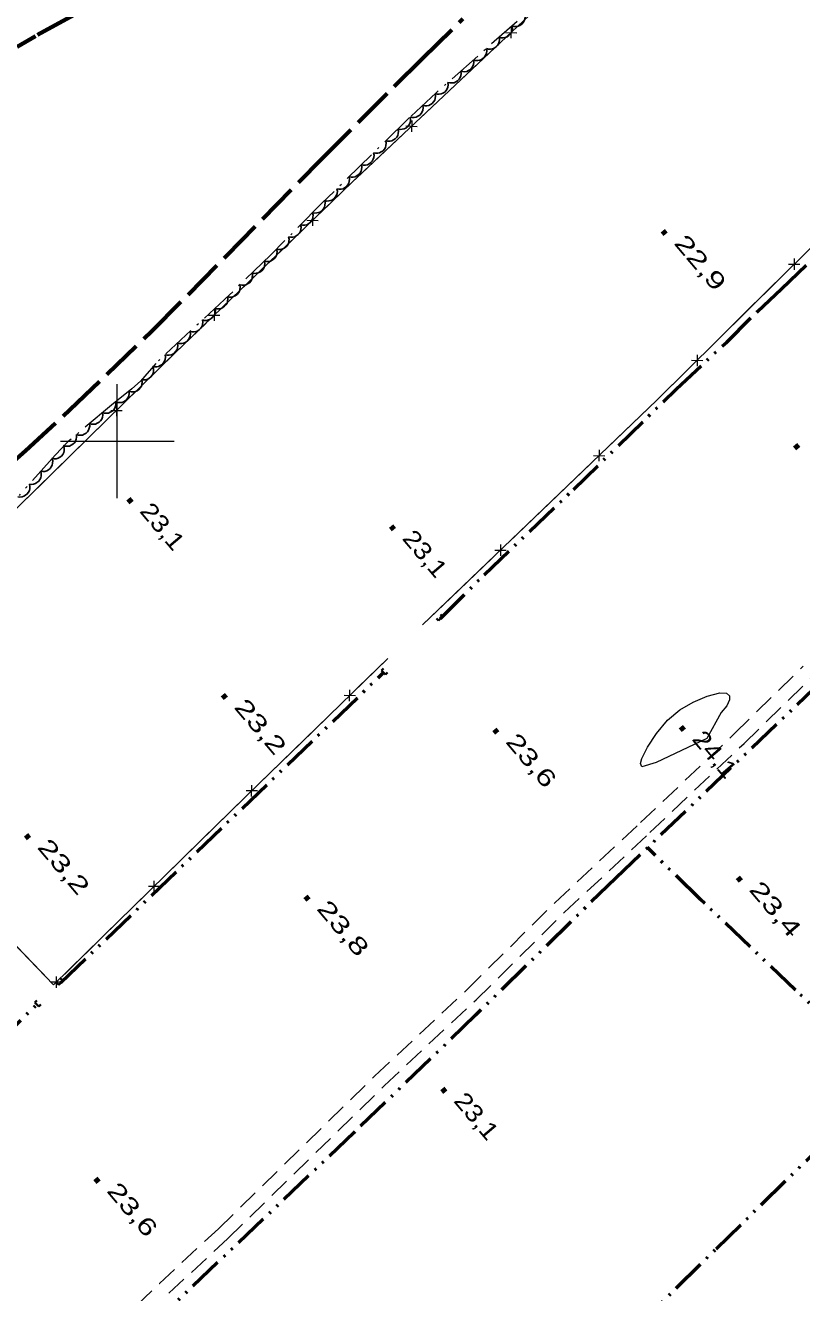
# Model space of a CAD drawing. Extents: x 386081 to 389416, y 5130568 to 5134082.
# Drawn here: x 388183.8 to 388320.2, y 5132050.5 to 5132273 of the extents above; entities that cross this region are included whole.
import ezdxf

# ---------------------------------------------------------------- set-up
doc = ezdxf.new("R2010")
doc.units = 0
doc.header["$LTSCALE"] = 1.2
for name, pattern in [('DASH_DOUBLE_DOT', [9.2, 5, -1.2, 0.3, -1.2, 0.3, -1.2]), ('DOT_DASHED', [7.7, 5, -1.2, 0.3, -1.2]), ('LONG_DASHED', [7.5, 6, -1.5]), ('MEDIUM_DASHED', [4.5, 3, -1.5])]:
    doc.linetypes.add(name, pattern=pattern)
for name, color, linetype, lineweight in [('19', 7, 'Continuous', 13), ('2', 7, 'Continuous', 13), ('22', 7, 'Continuous', 13), ('26', 7, 'Continuous', 35), ('3', 7, 'Continuous', 140), ('37', 7, 'Continuous', 13), ('4', 7, 'DASH_DOUBLE_DOT', 53), ('44', 7, 'Continuous', 25), ('61', 7, 'Continuous', 13)]:
    doc.layers.add(name, color=color, linetype=linetype, lineweight=lineweight)

msp = doc.modelspace()

# ---------------------------------------------------------------- linework, layer by layer
at = {"layer": '19', "linetype": 'MEDIUM_DASHED'}
for points in [[(388187.91, 5132033.33), (388207.4, 5132052.09), (388217.79, 5132061.7), (388245.22, 5132088.5), (388261.39, 5132103.63), (388276.86, 5132118.92), (388291.95, 5132133.01), (388308.47, 5132148.66), (388320.53, 5132160.46)], [(388209.06, 5132050.37), (388219.44, 5132059.96), (388246.88, 5132086.76), (388263.06, 5132101.9), (388278.53, 5132117.2), (388293.6, 5132131.26), (388310.13, 5132146.93), (388322.2, 5132158.73)]]:
    msp.add_lwpolyline(points, dxfattribs=at)
at = {"layer": '2'}
msp.add_lwpolyline([(388303.58, 5132147.79), (388294.68, 5132143.58), (388292.16, 5132142.8), (388291.93, 5132143.38), (388292.18, 5132144.28), (388293.16, 5132146.26), (388294.73, 5132148.68), (388296.7, 5132150.97), (388298.84, 5132152.8), (388301.2, 5132154.18), (388303.62, 5132155.2), (388305.87, 5132155.78), (388307.03, 5132155.72), (388307.58, 5132155.26), (388307.59, 5132154.55), (388307.1, 5132153.5), (388306.13, 5132152.37)], close=True, dxfattribs=at)
at = {"layer": '22', "linetype": 'LONG_DASHED', "lineweight": 70}
for points in [[(388192.32, 5132274.8), (388185.63, 5132271.13), (388182.41, 5132269.26)], [(388030.65, 5132049.41), (388041.31, 5132059.34), (388052.74, 5132070.32), (388061.03, 5132078.15), (388065.12, 5132081.88), (388080.83, 5132096.73), (388085.71, 5132101.51), (388114.53, 5132130.78), (388131.75, 5132147.59), (388147.79, 5132163.54), (388163.45, 5132178.61), (388168.04, 5132183.11), (388175.74, 5132190.88), (388179.19, 5132194.18), (388183.87, 5132198.28), (388191.65, 5132205.48), (388206.09, 5132219.32), (388219.21, 5132232.55), (388235.93, 5132249.58), (388253.61, 5132267.21), (388260.72, 5132274.15)]]:
    msp.add_lwpolyline(points, dxfattribs=at)
at = {"layer": '26'}
for p, q in [((388256.42, 5132168.48), (388256.07, 5132168.83)), ((388257.13, 5132169.2), (388256.42, 5132168.48)), ((388257.13, 5132169.2), (388256.78, 5132169.55)), ((388246.44, 5132159.74), (388246.8, 5132160.08)), ((388247.14, 5132159.01), (388246.44, 5132159.74)), ((388247.14, 5132159.01), (388247.5, 5132159.35)), ((388189.74, 5132104.53), (388189.37, 5132104.86)), ((388190.41, 5132105.29), (388189.74, 5132104.53)), ((388190.41, 5132105.29), (388190.03, 5132105.62)), ((388185.52, 5132101.45), (388185.88, 5132101.79)), ((388186.22, 5132100.72), (388185.52, 5132101.45)), ((388186.22, 5132100.72), (388186.58, 5132101.07))]:
    msp.add_line(p, q, dxfattribs=at)
at = {"layer": '3'}
for p, q in [((388295.84, 5132236.93), (388296.35, 5132236.32)), ((388319.1, 5132199.32), (388319.61, 5132198.71)), ((388201.96, 5132189.86), (388202.47, 5132189.25)), ((388248.1, 5132185.07), (388248.61, 5132184.46)), ((388218.54, 5132155.45), (388219.05, 5132154.84)), ((388266.26, 5132149.37), (388266.77, 5132148.76)), ((388299.01, 5132149.83), (388299.52, 5132149.22)), ((388183.97, 5132130.85), (388184.48, 5132130.24)), ((388309.03, 5132123.4), (388309.54, 5132122.79)), ((388233.06, 5132120.06), (388233.57, 5132119.45)), ((388257.13, 5132086.31), (388257.64, 5132085.7)), ((388196.17, 5132070.51), (388196.68, 5132069.9))]:
    msp.add_line(p, q, dxfattribs=at)
at = {"layer": '37'}
for p, q in [((388269.23, 5132272.75), (388269.17, 5132270.75)), ((388267.75, 5132270.38), (388260.46, 5132263.53)), ((388268.2, 5132271.78), (388270.2, 5132271.72)), ((388260.46, 5132263.53), (388253.18, 5132256.68)), ((388250.72, 5132255.34), (388252.72, 5132255.27)), ((388251.75, 5132256.31), (388251.69, 5132254.3)), ((388250.26, 5132253.93), (388242.98, 5132247.08)), ((388234.34, 5132239.78), (388234.3, 5132237.78)), ((388232.88, 5132237.39), (388225.68, 5132230.45)), ((388233.32, 5132238.8), (388235.32, 5132238.76)), ((388225.68, 5132230.45), (388218.48, 5132223.51)), ((388317.94, 5132231.06), (388319.94, 5132231.05)), ((388318.95, 5132232.06), (388318.93, 5132230.05)), ((388317.52, 5132229.65), (388310.41, 5132222.62)), ((388216.04, 5132222.14), (388218.04, 5132222.11)), ((388217.06, 5132223.13), (388217.02, 5132221.12)), ((388310.41, 5132222.62), (388303.29, 5132215.59)), ((388301.88, 5132215.18), (388301.87, 5132213.18)), ((388208.41, 5132213.78), (388201.27, 5132206.78)), ((388300.87, 5132214.19), (388302.87, 5132214.18)), ((388199.86, 5132206.38), (388199.84, 5132204.38)), ((388198.42, 5132203.98), (388191.28, 5132196.97)), ((388198.84, 5132205.39), (388200.85, 5132205.37)), ((388293.32, 5132205.77), (388286.1, 5132198.85)), ((388191.28, 5132196.97), (388184.14, 5132189.97)), ((388283.65, 5132197.48), (388285.66, 5132197.44)), ((388284.68, 5132198.46), (388284.63, 5132196.46)), ((388283.21, 5132196.08), (388275.99, 5132189.16)), ((388275.99, 5132189.16), (388268.78, 5132182.24)), ((388267.35, 5132181.85), (388267.31, 5132179.85)), ((388265.89, 5132179.47), (388258.67, 5132172.55)), ((388266.33, 5132180.87), (388268.33, 5132180.83)), ((388258.67, 5132172.55), (388253.65, 5132167.73)), ((388242.27, 5132156.71), (388247.55, 5132161.83)), ((388241.84, 5132155.3), (388239.84, 5132155.33)), ((388240.82, 5132154.31), (388240.85, 5132156.31)), ((388232.23, 5132146.95), (388239.4, 5132153.92)), ((388225.06, 5132139.98), (388232.23, 5132146.95)), ((388223.61, 5132137.59), (388223.63, 5132139.59)), ((388215.04, 5132130.2), (388222.19, 5132137.2)), ((388224.62, 5132138.58), (388222.62, 5132138.61)), ((388207.9, 5132123.2), (388215.04, 5132130.2)), ((388207.47, 5132121.79), (388205.47, 5132121.81)), ((388206.46, 5132120.8), (388206.48, 5132122.8)), ((388197.9, 5132113.4), (388205.04, 5132120.4)), ((388180.99, 5132112.64), (388187.92, 5132105.44)), ((388190.76, 5132106.41), (388197.9, 5132113.4)), ((388189.32, 5132104.01), (388189.34, 5132106.01)), ((388190.33, 5132105), (388188.33, 5132105.02))]:
    msp.add_line(p, q, dxfattribs=at)
for points in [[(388421.58, 5132429.13), (388427.77, 5132423.13), (388420.7, 5132416.01), (388407.19, 5132402.72), (388377.8, 5132376.98), (388363.33, 5132362.78), (388353.67, 5132354.17), (388350.69, 5132351.7), (388337.83, 5132337.18), (388333.32, 5132333.21), (388330.28, 5132330.08), (388326.39, 5132325.88), (388315.64, 5132315.66), (388287.34, 5132289.38), (388274.37, 5132276.61), (388241.34, 5132245.54), (388210.15, 5132215.49), (388182.78, 5132188.63), (388143.46, 5132150.83), (388146.1, 5132148.16), (388157.43, 5132137.11), (388188.82, 5132104.51), (388222.63, 5132137.63), (388247.55, 5132161.83)], [(388395.46, 5132307.26), (388388.24, 5132300.51), (388342.87, 5132254.71), (388294.81, 5132207.2), (388253.65, 5132167.73)], [(388242.98, 5132247.08), (388241.34, 5132245.54), (388235.76, 5132240.16)], [(388215.6, 5132220.74), (388210.15, 5132215.49), (388208.41, 5132213.78)], [(388300.45, 5132212.78), (388294.81, 5132207.2), (388293.32, 5132205.77)]]:
    msp.add_lwpolyline(points, dxfattribs=at)
at = {"layer": '4'}
msp.add_line((388190.08, 5132104.91), (388246.79, 5132159.37), dxfattribs=at)
for points in [[(388256.78, 5132168.84), (388264.45, 5132176.53), (388280.14, 5132191.49), (388298.2, 5132209.13), (388307.08, 5132217.4), (388312.49, 5132222.79), (388316.69, 5132226.72), (388335.98, 5132245.3), (388363.04, 5132272.58), (388378.38, 5132287.87), (388385.51, 5132294.82), (388389.33, 5132298.71), (388389.72, 5132299.25), (388389.9, 5132299.67), (388389.99, 5132300.25), (388389.98, 5132300.88), (388389.72, 5132302.47), (388389.1, 5132304.99), (388388.49, 5132306.05), (388388.09, 5132306.57), (388386.18, 5132308.75), (388384.91, 5132311.11)], [(388339.77, 5132173.09), (388287.57, 5132123.28), (388262.96, 5132099.19), (388241.62, 5132078.59), (388205.41, 5132044.12), (388203.56, 5132041.98), (388180.12, 5132019.76), (388142.7, 5131983.4), (388092.27, 5131934.58), (388013.35, 5131859.34), (387950.54, 5131798.59), (387927.36, 5131776.7), (387925.04, 5131774.05), (387903.6, 5131753.8), (387894.99, 5131745.2)], [(388358.74, 5132109.55), (388354.03, 5132104.79), (388349.25, 5132100.18), (388343.38, 5132094.82), (388336.92, 5132089.16), (388336.47, 5132088.88), (388335.9, 5132088.66), (388335.31, 5132088.63), (388335.16, 5132088.69), (388319.19, 5132103.59), (388302.47, 5132119.53), (388293.14, 5132128.61)], [(387944.32, 5131867.46), (388023.35, 5131943.4), (388064.75, 5131983.49), (388106.37, 5132023.19), (388139.31, 5132055.55), (388185.87, 5132101.08)], [(388134.72, 5131892.28), (388160.19, 5131917.68), (388194.68, 5131951.05), (388233.85, 5131989.71), (388274.62, 5132028.04), (388305.24, 5132058.18), (388325.29, 5132077.76)]]:
    msp.add_lwpolyline(points, dxfattribs=at)
at = {"layer": '44'}
for points in [[(388271.59, 5132274.92), (388271.65, 5132274.5), (388271.59, 5132274.1), (388271.5, 5132273.78), (388271.32, 5132273.49), (388271.07, 5132273.21), (388270.75, 5132273), (388270.46, 5132272.85), (388270.11, 5132272.79), (388269.74, 5132272.79), (388269.39, 5132272.87)], [(388269.37, 5132272.9), (388269.42, 5132272.48), (388269.35, 5132272.08), (388269.25, 5132271.77), (388269.06, 5132271.48), (388268.8, 5132271.21), (388268.48, 5132271.01), (388268.18, 5132270.87), (388267.83, 5132270.82), (388267.46, 5132270.83), (388267.11, 5132270.92)], [(388267.11, 5132270.92), (388267.17, 5132270.5), (388267.1, 5132270.1), (388267, 5132269.79), (388266.8, 5132269.49), (388266.55, 5132269.23), (388266.22, 5132269.03), (388265.93, 5132268.88), (388265.58, 5132268.84), (388265.21, 5132268.85), (388264.86, 5132268.94)], [(388264.86, 5132268.94), (388264.91, 5132268.52), (388264.85, 5132268.12), (388264.75, 5132267.81), (388264.55, 5132267.51), (388264.3, 5132267.25), (388263.97, 5132267.04), (388263.68, 5132266.9), (388263.33, 5132266.86), (388262.96, 5132266.86), (388262.61, 5132266.96)], [(388262.61, 5132266.96), (388262.66, 5132266.54), (388262.59, 5132266.14), (388262.49, 5132265.82), (388262.3, 5132265.53), (388262.04, 5132265.27), (388261.72, 5132265.06), (388261.42, 5132264.92), (388261.07, 5132264.87), (388260.7, 5132264.88), (388260.36, 5132264.97)], [(388260.36, 5132264.97), (388260.41, 5132264.56), (388260.34, 5132264.16), (388260.24, 5132263.84), (388260.05, 5132263.55), (388259.79, 5132263.28), (388259.46, 5132263.08), (388259.17, 5132262.94), (388258.82, 5132262.89), (388258.45, 5132262.9), (388258.1, 5132262.99)], [(388258.1, 5132262.99), (388258.16, 5132262.58), (388258.09, 5132262.18), (388257.99, 5132261.86), (388257.79, 5132261.57), (388257.54, 5132261.3), (388257.21, 5132261.1), (388256.92, 5132260.96), (388256.57, 5132260.91), (388256.2, 5132260.92), (388255.85, 5132261.01)], [(388255.85, 5132261.01), (388255.92, 5132260.59), (388255.86, 5132260.19), (388255.78, 5132259.87), (388255.59, 5132259.58), (388255.34, 5132259.3), (388255.02, 5132259.09), (388254.73, 5132258.94), (388254.38, 5132258.88), (388254.01, 5132258.88), (388253.66, 5132258.96)], [(388253.66, 5132258.96), (388253.73, 5132258.55), (388253.67, 5132258.14), (388253.58, 5132257.82), (388253.4, 5132257.53), (388253.15, 5132257.25), (388252.83, 5132257.04), (388252.54, 5132256.89), (388252.19, 5132256.83), (388251.82, 5132256.83), (388251.47, 5132256.91)], [(388249.32, 5132254.82), (388249.4, 5132254.41), (388249.35, 5132254), (388249.27, 5132253.68), (388249.09, 5132253.38), (388248.85, 5132253.1), (388248.53, 5132252.88), (388248.25, 5132252.72), (388247.9, 5132252.66), (388247.53, 5132252.65), (388247.18, 5132252.72)], [(388251.47, 5132256.91), (388251.54, 5132256.5), (388251.5, 5132256.1), (388251.41, 5132255.78), (388251.23, 5132255.48), (388250.99, 5132255.2), (388250.68, 5132254.98), (388250.39, 5132254.82), (388250.05, 5132254.75), (388249.68, 5132254.74), (388249.32, 5132254.82)], [(388247.18, 5132252.72), (388247.25, 5132252.31), (388247.21, 5132251.9), (388247.12, 5132251.58), (388246.94, 5132251.28), (388246.7, 5132251), (388246.39, 5132250.78), (388246.1, 5132250.63), (388245.76, 5132250.56), (388245.39, 5132250.55), (388245.03, 5132250.62)], [(388245.03, 5132250.62), (388245.11, 5132250.21), (388245.06, 5132249.81), (388244.98, 5132249.49), (388244.8, 5132249.18), (388244.56, 5132248.9), (388244.24, 5132248.69), (388243.96, 5132248.53), (388243.61, 5132248.46), (388243.24, 5132248.45), (388242.89, 5132248.52)], [(388242.89, 5132248.52), (388242.96, 5132248.11), (388242.92, 5132247.71), (388242.83, 5132247.39), (388242.65, 5132247.09), (388242.41, 5132246.81), (388242.1, 5132246.59), (388241.81, 5132246.43), (388241.47, 5132246.36), (388241.1, 5132246.35), (388240.74, 5132246.43)], [(388240.74, 5132246.43), (388240.82, 5132246.02), (388240.77, 5132245.61), (388240.69, 5132245.29), (388240.51, 5132244.99), (388240.27, 5132244.71), (388239.95, 5132244.49), (388239.67, 5132244.33), (388239.32, 5132244.27), (388238.95, 5132244.26), (388238.6, 5132244.33)], [(388238.6, 5132244.33), (388238.67, 5132243.92), (388238.63, 5132243.51), (388238.54, 5132243.19), (388238.36, 5132242.89), (388238.12, 5132242.61), (388237.81, 5132242.39), (388237.52, 5132242.24), (388237.18, 5132242.17), (388236.81, 5132242.16), (388236.45, 5132242.23)], [(388236.45, 5132242.24), (388236.53, 5132241.83), (388236.49, 5132241.42), (388236.41, 5132241.1), (388236.23, 5132240.8), (388236, 5132240.51), (388235.68, 5132240.29), (388235.4, 5132240.13), (388235.06, 5132240.06), (388234.69, 5132240.04), (388234.33, 5132240.11)], [(388234.33, 5132240.11), (388234.41, 5132239.7), (388234.37, 5132239.3), (388234.29, 5132238.97), (388234.12, 5132238.67), (388233.88, 5132238.39), (388233.57, 5132238.16), (388233.29, 5132238), (388232.94, 5132237.93), (388232.57, 5132237.92), (388232.22, 5132237.98)], [(388232.22, 5132237.98), (388232.3, 5132237.57), (388232.26, 5132237.17), (388232.18, 5132236.85), (388232, 5132236.54), (388231.77, 5132236.26), (388231.46, 5132236.04), (388231.17, 5132235.87), (388230.83, 5132235.8), (388230.46, 5132235.79), (388230.1, 5132235.85)], [(388230.1, 5132235.85), (388230.18, 5132235.44), (388230.14, 5132235.04), (388230.07, 5132234.72), (388229.89, 5132234.41), (388229.65, 5132234.13), (388229.34, 5132233.91), (388229.06, 5132233.75), (388228.71, 5132233.67), (388228.34, 5132233.66), (388227.99, 5132233.73)], [(388227.99, 5132233.73), (388228.07, 5132233.32), (388228.03, 5132232.91), (388227.95, 5132232.59), (388227.78, 5132232.29), (388227.54, 5132232), (388227.23, 5132231.78), (388226.94, 5132231.62), (388226.6, 5132231.55), (388226.23, 5132231.53), (388225.87, 5132231.6)], [(388225.85, 5132231.62), (388225.92, 5132231.21), (388225.87, 5132230.8), (388225.79, 5132230.48), (388225.61, 5132230.18), (388225.37, 5132229.91), (388225.05, 5132229.69), (388224.76, 5132229.53), (388224.42, 5132229.47), (388224.05, 5132229.46), (388223.69, 5132229.54)], [(388223.69, 5132229.54), (388223.77, 5132229.12), (388223.72, 5132228.72), (388223.63, 5132228.4), (388223.45, 5132228.1), (388223.21, 5132227.82), (388222.89, 5132227.61), (388222.6, 5132227.45), (388222.26, 5132227.39), (388221.89, 5132227.38), (388221.54, 5132227.45)], [(388221.54, 5132227.45), (388221.61, 5132227.04), (388221.56, 5132226.64), (388221.47, 5132226.32), (388221.29, 5132226.02), (388221.05, 5132225.74), (388220.73, 5132225.52), (388220.45, 5132225.37), (388220.1, 5132225.3), (388219.73, 5132225.29), (388219.38, 5132225.37)], [(388219.37, 5132225.37), (388219.44, 5132224.96), (388219.38, 5132224.56), (388219.29, 5132224.24), (388219.1, 5132223.94), (388218.85, 5132223.67), (388218.53, 5132223.46), (388218.24, 5132223.31), (388217.9, 5132223.25), (388217.52, 5132223.25), (388217.17, 5132223.33)], [(388217.17, 5132223.33), (388217.24, 5132222.92), (388217.18, 5132222.52), (388217.09, 5132222.2), (388216.9, 5132221.9), (388216.66, 5132221.63), (388216.34, 5132221.42), (388216.05, 5132221.27), (388215.7, 5132221.21), (388215.33, 5132221.21), (388214.98, 5132221.29)], [(388212.78, 5132219.25), (388212.84, 5132218.83), (388212.79, 5132218.43), (388212.7, 5132218.11), (388212.51, 5132217.82), (388212.26, 5132217.54), (388211.94, 5132217.33), (388211.65, 5132217.18), (388211.3, 5132217.12), (388210.93, 5132217.12), (388210.58, 5132217.2)], [(388214.98, 5132221.29), (388215.04, 5132220.88), (388214.98, 5132220.47), (388214.89, 5132220.16), (388214.71, 5132219.86), (388214.46, 5132219.58), (388214.14, 5132219.37), (388213.85, 5132219.22), (388213.5, 5132219.17), (388213.13, 5132219.17), (388212.78, 5132219.25)], [(388210.58, 5132217.2), (388210.65, 5132216.79), (388210.59, 5132216.39), (388210.5, 5132216.07), (388210.31, 5132215.77), (388210.06, 5132215.5), (388209.74, 5132215.29), (388209.45, 5132215.14), (388209.11, 5132215.08), (388208.74, 5132215.08), (388208.39, 5132215.16)], [(388208.39, 5132215.16), (388208.45, 5132214.75), (388208.39, 5132214.35), (388208.3, 5132214.03), (388208.12, 5132213.73), (388207.87, 5132213.46), (388207.55, 5132213.25), (388207.26, 5132213.1), (388206.91, 5132213.04), (388206.54, 5132213.04), (388206.19, 5132213.12)], [(388206.25, 5132213.06), (388206.36, 5132212.66), (388206.35, 5132212.25), (388206.29, 5132211.92), (388206.14, 5132211.61), (388205.92, 5132211.31), (388205.62, 5132211.06), (388205.35, 5132210.88), (388205.01, 5132210.79), (388204.64, 5132210.75), (388204.29, 5132210.79)], [(388204.31, 5132210.77), (388204.38, 5132210.35), (388204.32, 5132209.95), (388204.23, 5132209.63), (388204.04, 5132209.34), (388203.79, 5132209.06), (388203.47, 5132208.85), (388203.18, 5132208.7), (388202.83, 5132208.65), (388202.46, 5132208.65), (388202.11, 5132208.73)], [(388202.08, 5132208.76), (388202.11, 5132208.35), (388202.02, 5132207.95), (388201.91, 5132207.64), (388201.7, 5132207.36), (388201.43, 5132207.11), (388201.09, 5132206.92), (388200.79, 5132206.8), (388200.44, 5132206.77), (388200.07, 5132206.8), (388199.73, 5132206.91)], [(388199.71, 5132206.93), (388199.75, 5132206.51), (388199.67, 5132206.11), (388199.57, 5132205.8), (388199.37, 5132205.51), (388199.1, 5132205.25), (388198.77, 5132205.06), (388198.48, 5132204.92), (388198.13, 5132204.88), (388197.76, 5132204.9), (388197.41, 5132205)], [(388197.41, 5132205), (388197.45, 5132204.58), (388197.38, 5132204.18), (388197.27, 5132203.87), (388197.07, 5132203.58), (388196.81, 5132203.32), (388196.48, 5132203.13), (388196.18, 5132202.99), (388195.83, 5132202.95), (388195.46, 5132202.97), (388195.11, 5132203.07)], [(388195.11, 5132203.07), (388195.16, 5132202.65), (388195.08, 5132202.25), (388194.97, 5132201.94), (388194.77, 5132201.65), (388194.51, 5132201.39), (388194.18, 5132201.2), (388193.88, 5132201.06), (388193.53, 5132201.02), (388193.16, 5132201.04), (388192.82, 5132201.14)], [(388192.82, 5132201.14), (388192.86, 5132200.72), (388192.78, 5132200.32), (388192.68, 5132200.01), (388192.48, 5132199.72), (388192.21, 5132199.46), (388191.88, 5132199.27), (388191.59, 5132199.13), (388191.24, 5132199.09), (388190.87, 5132199.11), (388190.52, 5132199.21)], [(388188.55, 5132196.93), (388188.65, 5132196.52), (388188.63, 5132196.12), (388188.57, 5132195.79), (388188.41, 5132195.48), (388188.19, 5132195.18), (388187.89, 5132194.95), (388187.62, 5132194.77), (388187.28, 5132194.68), (388186.91, 5132194.65), (388186.55, 5132194.7)], [(388190.61, 5132199.12), (388190.69, 5132198.71), (388190.66, 5132198.3), (388190.59, 5132197.98), (388190.42, 5132197.67), (388190.19, 5132197.38), (388189.88, 5132197.16), (388189.6, 5132196.99), (388189.26, 5132196.91), (388188.89, 5132196.89), (388188.53, 5132196.95)], [(388186.55, 5132194.7), (388186.65, 5132194.29), (388186.63, 5132193.88), (388186.57, 5132193.56), (388186.41, 5132193.25), (388186.19, 5132192.95), (388185.89, 5132192.71), (388185.61, 5132192.54), (388185.27, 5132192.45), (388184.9, 5132192.41), (388184.55, 5132192.46)], [(388184.55, 5132192.46), (388184.65, 5132192.06), (388184.63, 5132191.65), (388184.57, 5132191.33), (388184.41, 5132191.01), (388184.18, 5132190.72), (388183.88, 5132190.48), (388183.61, 5132190.31), (388183.27, 5132190.22), (388182.9, 5132190.18), (388182.54, 5132190.23)]]:
    msp.add_lwpolyline(points, dxfattribs=at)
at = {"layer": '44', "linetype": 'DOT_DASHED', "lineweight": 13}
msp.add_lwpolyline([(388270.28, 5132273.7), (388256.04, 5132261.18), (388251.3, 5132256.75), (388235.97, 5132241.76), (388226.93, 5132232.66), (388219.71, 5132225.69), (388206.76, 5132213.65), (388204.07, 5132210.54), (388202.58, 5132209.16), (388198.96, 5132206.3), (388191.38, 5132199.93), (388189.11, 5132197.55), (388182.74, 5132190.45)], dxfattribs=at)
at = {"layer": '61'}
for p, q in [((388200, 5132190), (388200, 5132210)), ((388190, 5132200), (388210, 5132200))]:
    msp.add_line(p, q, dxfattribs=at)

# ---------------------------------------------------------------- texts
at = {"layer": '3'}
for s, width, p in [('22,9   ', 1.45, (388297.67, 5132234.71)), ('23,1   ', 1.2, (388203.79, 5132187.64)), ('23,1   ', 1.2, (388249.93, 5132182.85)), ('23,2   ', 1.45, (388220.37, 5132153.23)), ('23,6   ', 1.4, (388268.09, 5132147.15)), ('24,1   ', 1.2, (388300.84, 5132147.61)), ('23,2   ', 1.45, (388185.8, 5132128.63)), ('23,4   ', 1.45, (388310.86, 5132121.18)), ('23,8   ', 1.45, (388234.89, 5132117.84)), ('23,1   ', 1.2, (388258.96, 5132084.09)), ('23,6   ', 1.4, (388198, 5132068.29))]:
    msp.add_text(s, height=3, rotation=310.294, dxfattribs=dict(at, width=width)).set_placement(p)

doc.saveas('drawing.dxf')
